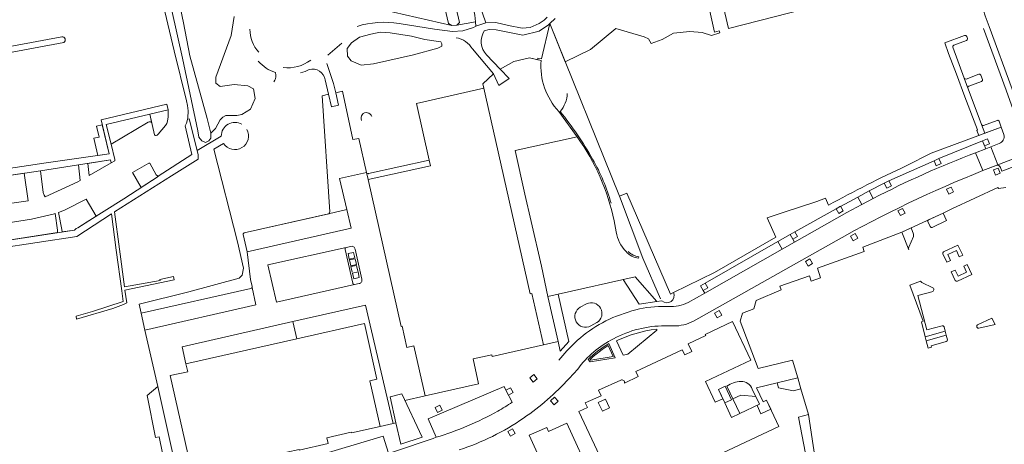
# Model space of a CAD drawing. Header units: metres. Extents: x 209813 to 223847, y 571801 to 587119.
# Tile 466 of 656: x 214329 to 214610, y 581135 to 581256. Entities that reach past the tile are written whole.
import ezdxf

# ---------------------------------------------------------------- set-up
doc = ezdxf.new("R2010")
doc.units = ezdxf.units.M
for name, color, linetype, lineweight in [('B-RO-GR-BEPLANTING_CULTUUR_BOSPLANTSOEN-GV', 8, 'Continuous', 0), ('B-RO-GR-BEPLANTING_CULTUUR_HEESTERS-GV', 8, 'Continuous', 0), ('B-RO-GR-BEPLANTING_CULTUUR_ROOS-GV', 8, 'Continuous', 0), ('B-RO-GR-GROENVOORZIENING-GV', 8, 'Continuous', 0), ('B-RO-GR-HAAG-GV', 8, 'Continuous', 0), ('B-RO-OG-TERREIN_CULTUURSCHEIDING-GV', 8, 'Continuous', 0), ('B-RO-OG-WATER_GREPPEL-GV', 8, 'Continuous', 0), ('B-RO-VH-VERHARDING_HALFVERHARDING-GV', 8, 'Continuous', 0), ('B-RO-VH-VERHARDING_OPEN-GV', 8, 'Continuous', 0), ('B-RO-VH-VERHARDING_STRAATBAKSTEEN-GV', 8, 'Continuous', 0), ('B-RO-VH-VERHARDING_TEGEL-GV', 8, 'Continuous', 0)]:
    doc.layers.add(name, color=color, linetype=linetype, lineweight=lineweight)

msp = doc.modelspace()

# ---------------------------------------------------------------- linework, layer by layer
at = {"layer": 'B-RO-GR-BEPLANTING_CULTUUR_BOSPLANTSOEN-GV', "flags": 128}
for points in [[(214449.245, 581301.327), (214444.313, 581300.402), (214454.773, 581255.294), (214453.963, 581254.551)], [(214481.978, 581256.441), (214480.485, 581254.989), (214484.899, 581244.044), (214492.105, 581247.55), (214499.296, 581253.577), (214507.422, 581251.209), (214508.673, 581250.659), (214509.383, 581249.277), (214512.6, 581250.49), (214515.784, 581252.266), (214520.482, 581252.762), (214523.935, 581252.43), (214526.671, 581251.606), (214528.964, 581252.387), (214528.844, 581252.906), (214527.452, 581252.557), (214517.387, 581298.094)], [(214520.922, 581298.807), (214531.452, 581253.58), (214566.129, 581262.541)], [(214453.963, 581254.551), (214459.315, 581255.501), (214459.143, 581257.378), (214459.041, 581257.886), (214458.887, 581258.342), (214457.384, 581260.917), (214456.618, 581263.088), (214456.145, 581264.687), (214455.849, 581266.426), (214456.681, 581271.437), (214458.26, 581285.12)], [(214372.25, 581273.126), (214375.975, 581255.232), (214377.763, 581245.779), (214382.757, 581227.899), (214383.8, 581223.764), (214385.074, 581225.068), (214386.443, 581227.489), (214387.22, 581228.305), (214388.053, 581228.741), (214391.236, 581228.741), (214392.657, 581229.025), (214395.061, 581230.551), (214396.396, 581233.57), (214395.931, 581236.357), (214394.365, 581237.228), (214390.453, 581237.609), (214386.441, 581236.995), (214385.181, 581237.993), (214385.214, 581239.699), (214389.601, 581251.576), (214390.471, 581257.034)]]:
    msp.add_lwpolyline(points, dxfattribs=at)
for points in [[(214452.579, 581254.412), (214451.603, 581254.975), (214446.362, 581277.441), (214436.37, 581272.245), (214432.6, 581263.439), (214432.613, 581259.036)], [(214423.824, 581244.336), (214426.628, 581243.167), (214430.191, 581243.518), (214441.639, 581246.03), (214448.59, 581248.017), (214449.699, 581248.543), (214449.714, 581249.167), (214449.409, 581249.777), (214444.793, 581250.471), (214441.055, 581251.406), (214434.922, 581252.341), (214432.118, 581252.516), (214429.432, 581251.99), (214426.219, 581251.114), (214423.941, 581249.536), (214422.656, 581247.842), (214422.773, 581245.68)]]:
    msp.add_lwpolyline(points, close=True, dxfattribs=at)
at = {"layer": 'B-RO-GR-BEPLANTING_CULTUUR_HEESTERS-GV', "flags": 128}
for points in [[(214500.334, 581205.772), (214480.485, 581254.989), (214478.114, 581244.944)], [(214598.714, 581239.446), (214599.792, 581236.557)], [(214602.881, 581240.541), (214599.271, 581239.158)], [(214600.058, 581237.132), (214603.682, 581238.466)], [(214603.921, 581239.065), (214603.49, 581240.283)], [(214366.967, 581226.467), (214366.328, 581229.168), (214353.917, 581226.234), (214355.332, 581220.554)], [(214355.332, 581220.554), (214365.899, 581226.818)], [(214608.125, 581227.347), (214604.223, 581225.879)], [(214609.261, 581225.469), (214608.683, 581227.126)], [(214603.67, 581226.146), (214604.596, 581223.72), (214609.261, 581225.469)], [(214515.761, 581178.255), (214514.914, 581177.801), (214502.496, 581206.577), (214500.334, 581205.772), (214507.044, 581188.019), (214512.056, 581176.481)], [(214589.616, 581196.845), (214593.685, 581198.783), (214592.725, 581200.935), (214588.571, 581199.013)], [(214584.267, 581194.911), (214583.577, 581196.709), (214580.96, 581195.465), (214582.929, 581190.394)], [(214588.356, 581198.472), (214589.015, 581197.073)], [(214582.927, 581191.157), (214584.259, 581194.256)], [(214505.863, 581188.426), (214505.827, 581188.027)], [(214586.277, 581181.481), (214583.24, 581180.35), (214587.069, 581170.07), (214586.571, 581169.878), (214587.587, 581165.643), (214593.307, 581167.218), (214592.977, 581168.491)], [(214589.832, 581179.593), (214586.676, 581181.132)], [(214590.061, 581178.982), (214590.092, 581179.248), (214590.069, 581179.333)], [(214592.432, 581168.783), (214588.104, 581167.592), (214585.475, 581177.381), (214589.508, 581178.462)], [(214607.537, 581169.119), (214606.656, 581170.975), (214602.545, 581169.058)], [(214602.32, 581168.478), (214602.385, 581168.338)], [(214602.911, 581168.085), (214607.537, 581169.119)], [(214593.608, 581166.06), (214587.874, 581164.484), (214588.409, 581162.327), (214589.391, 581162.634), (214589.274, 581163.064), (214593.63, 581164.241)], [(214593.953, 581164.729), (214593.608, 581166.06)], [(214530.982, 581151.568), (214532.704, 581147.905), (214534.998, 581148.927)], [(214532.704, 581147.905), (214534.674, 581143.715), (214540.297, 581146.359), (214539.273, 581148.537), (214534.998, 581148.927)], [(214539.273, 581148.537), (214538.25, 581150.715)], [(214556.944, 581125.75), (214554.263, 581143.434), (214551.441, 581142.669), (214553.896, 581129.858)]]:
    msp.add_lwpolyline(points, dxfattribs=at)
at = {"layer": 'B-RO-GR-BEPLANTING_CULTUUR_HEESTERS-GV'}
for points in [[(214599.271, 581239.158, -0.3701949), (214598.714, 581239.446)], [(214603.49, 581240.283, 0.3706618), (214602.881, 581240.541)], [(214603.682, 581238.466, 0.3959109), (214603.921, 581239.065)], [(214599.792, 581236.557, -0.3750407), (214600.058, 581237.132)], [(214485.494, 581235.075, -0.1678398), (214483.473, 581229.886)], [(214483.473, 581229.886, -0.0391766), (214492.723, 581216.263)], [(214365.899, 581226.818, -0.5460257), (214366.967, 581226.467)], [(214429.698, 581228.466, 1.0564503), (214426.742, 581227.379)], [(214608.683, 581227.126, 0.4173902), (214608.125, 581227.347)], [(214604.223, 581225.879, -0.3854019), (214603.67, 581226.146)], [(214492.723, 581216.263, -0.0670875), (214497.968, 581203.709)], [(214588.571, 581199.013, 0.388835), (214588.356, 581198.472)], [(214589.015, 581197.073, 0.3963991), (214589.616, 581196.845)], [(214584.259, 581194.256, 0.1618266), (214584.267, 581194.911)], [(214582.929, 581190.394, -0.1599171), (214582.927, 581191.157)], [(214502.85, 581189.953, 0.1574184), (214505.863, 581188.426)], [(214586.676, 581181.132, -0.1332782), (214586.277, 581181.481)], [(214590.069, 581179.333, 0.1875752), (214589.832, 581179.593)], [(214589.508, 581178.462, 0.2207566), (214590.061, 581178.982)], [(214592.977, 581168.491, 0.4045325), (214592.432, 581168.783)], [(214602.545, 581169.058, 0.4003403), (214602.32, 581168.478)], [(214602.385, 581168.338, 0.3913256), (214602.909, 581168.08)], [(214593.63, 581164.241, 0.4127923), (214593.953, 581164.729)]]:
    msp.add_lwpolyline(points, format="xyb", dxfattribs=at)
at = {"layer": 'B-RO-GR-BEPLANTING_CULTUUR_HEESTERS-GV', "flags": 128}
for points in [[(214352.809, 581226.141), (214351.143, 581225.754), (214351.874, 581222.614), (214350.354, 581222.26), (214351.5, 581217.331), (214354.751, 581217.795)], [(214551.24, 581153.916), (214545.346, 581152.485), (214545.792, 581151.058), (214550.023, 581150.17), (214552.144, 581150.782)], [(214528.619, 581150.612), (214530.427, 581146.767), (214532.336, 581147.665), (214530.529, 581151.51)], [(214496.381, 581147.781), (214494.3, 581146.872), (214495.486, 581144.35), (214497.541, 581145.314)]]:
    msp.add_lwpolyline(points, close=True, dxfattribs=at)
at = {"layer": 'B-RO-GR-BEPLANTING_CULTUUR_ROOS-GV', "flags": 128}
for points in [[(214502.747, 581160.625), (214511.025, 581167.475), (214510.987, 581167.761), (214509.404, 581167.628), (214507.878, 581167.341), (214503.739, 581166.216), (214500.058, 581164.766), (214499.524, 581164.479), (214501.393, 581160.396)], [(214498.57, 581159.996), (214497.102, 581163.087), (214495.443, 581161.98), (214492.906, 581159.996), (214491.971, 581159.156), (214492.162, 581158.946)]]:
    msp.add_lwpolyline(points, close=True, dxfattribs=at)
at = {"layer": 'B-RO-GR-GROENVOORZIENING-GV', "flags": 128}
for points in [[(214437.472, 581255.011), (214447.603, 581253.354), (214452.71, 581252.747), (214455.726, 581252.938), (214458.751, 581253.892), (214459.41, 581254.256), (214459.315, 581255.501), (214453.963, 581254.551), (214452.579, 581254.412), (214432.613, 581259.036), (214432.6, 581263.439), (214436.37, 581272.245), (214446.362, 581277.441), (214430.947, 581343.511), (214430.364, 581345.418), (214423.997, 581343.098), (214422.166, 581342.526), (214419.286, 581341.133), (214417.322, 581339.969), (214414.862, 581338.176), (214413.743, 581337.234)], [(214592.627, 581189.277), (214593.75, 581186.865), (214594.873, 581187.343), (214594.109, 581189.075), (214596.5, 581190.205), (214597.307, 581188.479), (214598.303, 581188.934), (214596.944, 581191.801), (214592.825, 581189.883)], [(214596.79, 581181.464), (214600.917, 581183.383), (214599.565, 581186.232), (214598.585, 581185.786), (214599.387, 581184.069), (214596.988, 581182.926), (214596.181, 581184.657), (214595.039, 581184.135), (214596.17, 581181.678)]]:
    msp.add_lwpolyline(points, dxfattribs=at)
at = {"layer": 'B-RO-GR-GROENVOORZIENING-GV'}
for points in [[(214425.509, 581254.173, -0.1180311), (214437.472, 581255.011)], [(214394.928, 581253.378, 0.1986107), (214397.454, 581246.842)], [(214404.443, 581242.466, 0.1960079), (214412.267, 581244.566)], [(214592.825, 581189.883, 0.3750267), (214592.627, 581189.277)], [(214596.17, 581181.678, 0.4069594), (214596.79, 581181.464)]]:
    msp.add_lwpolyline(points, format="xyb", dxfattribs=at)
at = {"layer": 'B-RO-GR-HAAG-GV', "flags": 128}
for points in [[(214600.878, 581183.365), (214599.565, 581186.232), (214598.585, 581185.786), (214599.387, 581184.069), (214596.988, 581182.926), (214596.181, 581184.657), (214595.039, 581184.135), (214596.17, 581181.678)], [(214596.79, 581181.464), (214600.878, 581183.365)]]:
    msp.add_lwpolyline(points, dxfattribs=at)
at = {"layer": 'B-RO-OG-TERREIN_CULTUURSCHEIDING-GV', "flags": 128}
for points in [[(214368.761, 581274.908), (214367.069, 581273.066), (214369.322, 581264.097), (214373.289, 581247.173), (214376.798, 581232.94), (214377.161, 581231.624), (214377.256, 581230.88), (214377.294, 581230.136), (214377.18, 581228.075), (214377.103, 581227.674), (214377.612, 581227.803), (214379.861, 581218.742), (214386.746, 581222.855)], [(214390.471, 581257.034), (214389.601, 581251.576), (214385.214, 581239.699), (214385.181, 581237.993), (214386.441, 581236.995), (214390.453, 581237.609), (214394.365, 581237.228), (214395.931, 581236.357), (214396.396, 581233.57), (214395.061, 581230.551), (214392.657, 581229.025), (214391.236, 581228.741), (214388.053, 581228.741), (214387.22, 581228.305), (214386.443, 581227.489), (214385.074, 581225.068), (214383.8, 581223.764), (214383.782, 581222.292), (214383.169, 581221.574), (214382.259, 581221.083), (214381.19, 581221.503), (214380.349, 581222.538), (214380.034, 581224.413), (214375.725, 581245.087), (214369.649, 581272.452)], [(214459.448, 581263.282), (214462.196, 581255.188), (214465.083, 581255.285), (214468.663, 581254.404), (214472.607, 581253.724), (214474.864, 581253.916), (214477.507, 581254.99), (214478.844, 581255.969), (214479.76, 581256.857)], [(214462.393, 581246.033), (214466.335, 581241.934), (214470.262, 581244.206), (214474.685, 581245.173), (214477.061, 581244.66), (214477.102, 581245.111), (214478.114, 581244.944), (214480.485, 581254.989), (214480.084, 581254.599), (214477.483, 581252.784), (214472.805, 581251.726), (214465.193, 581253.25), (214463.197, 581253.292), (214461.804, 581252.924)], [(214421.171, 581249.364), (214417.154, 581245.965)], [(214428.809, 581212.166), (214446.073, 581215.993), (214442.423, 581232.192), (214461.661, 581236.528), (214461.377, 581237.789), (214464.452, 581240.687), (214458.407, 581247.752)], [(214402.352, 581240.252), (214402.187, 581241.023)], [(214416.868, 581243.568), (214418.805, 581237.869), (214419.427, 581235.259), (214421.339, 581235.663), (214424.31, 581221.89), (214426.038, 581222.237), (214428.229, 581212.509)], [(214417.722, 581201.295), (214415.535, 581234.401), (214417.384, 581234.801), (214416.374, 581238.983)], [(214387.381, 581220.814), (214384.676, 581219.14), (214391.346, 581192.688), (214393.139, 581185.24), (214392.731, 581183.249), (214391.831, 581182.358), (214377.46, 581178.406), (214363.3, 581174.939), (214363.885, 581172.357), (214395.214, 581179.445)], [(214393.284, 581195.257), (214417.41, 581200.728)], [(214395.573, 581180.014), (214395.125, 581181.948), (214394.124, 581189.868), (214393.029, 581194.851)], [(214492.158, 581168.698), (214493.936, 581169.654)], [(214553.896, 581129.858), (214551.441, 581142.669), (214554.263, 581143.434), (214552.144, 581150.782), (214550.023, 581150.17), (214545.792, 581151.058), (214545.346, 581152.485), (214539.451, 581151.053), (214541.338, 581147.024), (214542.343, 581147.495), (214545.87, 581139.982), (214515.295, 581125.619)]]:
    msp.add_lwpolyline(points, dxfattribs=at)
at = {"layer": 'B-RO-OG-TERREIN_CULTUURSCHEIDING-GV'}
for points in [[(214461.804, 581252.924, 0.338289), (214462.393, 581246.033)], [(214458.407, 581247.752, 0.2278179), (214453.756, 581250.957)], [(214402.187, 581241.023, -0.1284897), (214397.325, 581244.221)], [(214411.88, 581241.867, -0.053468), (214409.369, 581240.914)], [(214416.374, 581238.983, 0.4575569), (214411.88, 581241.867)], [(214401.745, 581238.405, 0.2085221), (214402.352, 581240.252)], [(214386.746, 581222.855, -0.5816162), (214392.619, 581226.262)], [(214428.229, 581212.509, 0.4217435), (214428.809, 581212.166)], [(214417.41, 581200.728, 0.4017736), (214417.722, 581201.295)], [(214393.029, 581194.851, -0.4532361), (214393.284, 581195.257)], [(214395.214, 581179.445, 0.2291106), (214395.53, 581179.643)], [(214493.936, 581169.654, 0.9544403), (214490.94, 581175.028)]]:
    msp.add_lwpolyline(points, format="xyb", dxfattribs=at)
at = {"layer": 'B-RO-OG-TERREIN_CULTUURSCHEIDING-GV', "flags": 128}
for points in [[(214368.46, 581223.168), (214368.722, 581223.392), (214370.852, 581225.866), (214371.193, 581226.516), (214371.367, 581227.149), (214371.574, 581228.424), (214371.64, 581229.264), (214371.574, 581230.408), (214366.328, 581229.168), (214367.732, 581223.28), (214367.819, 581223.143), (214367.981, 581223.068), (214368.143, 581223.043)], [(214348.684, 581215.096), (214349.08, 581211.641), (214355.372, 581215.26), (214355.13, 581216.07)], [(214335.16, 581213.016), (214335.982, 581206.761), (214336.177, 581206.051), (214336.526, 581205.55), (214345.857, 581209.811), (214346.527, 581210.173), (214346.045, 581214.7)], [(214366.092, 581215.189), (214361.402, 581212.484), (214363.869, 581208.208), (214368.705, 581211.318), (214368.716, 581211.496), (214368.537, 581211.571), (214368.206, 581211.798), (214366.359, 581215.14)], [(214319.732, 581210.703), (214320.902, 581202.87), (214331.687, 581204.39), (214330.542, 581212.318)], [(214340.332, 581201.108), (214341.217, 581196.208), (214341.401, 581195.546), (214344.868, 581196.081), (214345.323, 581196.528), (214345.867, 581196.747), (214351.079, 581200.023), (214348.205, 581204.904), (214342.017, 581201.754)], [(214320.996, 581197.417), (214321.698, 581192.511), (214339.989, 581195.329), (214340.025, 581196.006), (214339.364, 581200.775), (214338.761, 581200.567), (214332.648, 581199.163)]]:
    msp.add_lwpolyline(points, close=True, dxfattribs=at)
at = {"layer": 'B-RO-OG-WATER_GREPPEL-GV', "flags": 128}
for points in [[(214341.224, 581251.219), (214314.143, 581246.192)], [(214322.939, 581246.033), (214341.795, 581249.569)]]:
    msp.add_lwpolyline(points, dxfattribs=at)
at = {"layer": 'B-RO-OG-WATER_GREPPEL-GV'}
msp.add_lwpolyline([(214341.795, 581249.569, 0.8221241), (214341.224, 581251.219)], format="xyb", dxfattribs=at)
at = {"layer": 'B-RO-VH-VERHARDING_HALFVERHARDING-GV', "flags": 128}
for points in [[(214459.315, 581255.501), (214459.41, 581254.256), (214462.196, 581255.188), (214459.465, 581263.255), (214458.735, 581270.218), (214459.184, 581275.331), (214461.25, 581289.255)], [(214458.26, 581285.12), (214456.681, 581271.437), (214455.849, 581266.426), (214456.145, 581264.687), (214457.129, 581261.603), (214457.384, 581260.917), (214458.887, 581258.342), (214459.041, 581257.886), (214459.143, 581257.378), (214459.315, 581255.501)]]:
    msp.add_lwpolyline(points, dxfattribs=at)
at = {"layer": 'B-RO-VH-VERHARDING_OPEN-GV', "flags": 128}
for points in [[(214604.541, 581220.099), (214605.919, 581220.646), (214605.347, 581222.088), (214603.969, 581221.541)], [(214590.125, 581215.835), (214590.775, 581214.427), (214592.121, 581215.048), (214591.471, 581216.457)], [(214607.062, 581213.218), (214607.634, 581211.776), (214609.013, 581212.323), (214608.44, 581213.764)], [(214575.933, 581209.45), (214576.628, 581208.064), (214577.954, 581208.729), (214577.258, 581210.115)], [(214593.677, 581207.734), (214594.327, 581206.326), (214595.673, 581206.947), (214595.023, 581208.355)], [(214563.459, 581202.874), (214562.167, 581202.146), (214562.928, 581200.795), (214564.22, 581201.522)], [(214579.839, 581201.569), (214580.534, 581200.183), (214581.86, 581200.848), (214581.164, 581202.234)], [(214549.082, 581194.834), (214549.843, 581193.482), (214551.135, 581194.21), (214550.374, 581195.562)], [(214566.328, 581194.362), (214567.089, 581193.01), (214568.381, 581193.738), (214567.62, 581195.089)], [(214553.418, 581187.118), (214554.179, 581185.766), (214555.471, 581186.494), (214554.71, 581187.845)], [(214524.284, 581178.823), (214525.576, 581179.551), (214524.815, 581180.903), (214523.523, 581180.175)], [(214527.498, 581172.369), (214528.259, 581171.017), (214529.551, 581171.745), (214528.79, 581173.096)], [(214474.769, 581153.899), (214475.75, 581152.698), (214476.898, 581153.635), (214475.917, 581154.837)], [(214467.955, 581150.353), (214468.716, 581149.002), (214470.008, 581149.729), (214469.247, 581151.081)], [(214480.738, 581147.381), (214481.786, 581146.237), (214482.879, 581147.239), (214481.832, 581148.383)], [(214447.796, 581145.474), (214448.424, 581144.056), (214449.78, 581144.657), (214449.151, 581146.075)], [(214468.523, 581138.634), (214469.284, 581137.282), (214470.576, 581138.01), (214469.814, 581139.361)]]:
    msp.add_lwpolyline(points, close=True, dxfattribs=at)
at = {"layer": 'B-RO-VH-VERHARDING_STRAATBAKSTEEN-GV', "flags": 128}
for points in [[(214477.999, 581244.457), (214474.685, 581245.173), (214470.262, 581244.206), (214466.335, 581241.934), (214468.893, 581239.338), (214465.909, 581237.281), (214464.452, 581240.687), (214461.377, 581237.789), (214474.883, 581177.857), (214475.388, 581177.97), (214478.69, 581163.318), (214482.872, 581164.262), (214479.97, 581177.121), (214478.138, 581185.778)], [(214422.576, 581201.935), (214420.501, 581210.818), (214428.227, 581212.518), (214426.038, 581222.237), (214424.31, 581221.89), (214421.339, 581235.663), (214419.427, 581235.259), (214420.178, 581231.676), (214418.193, 581231.203), (214417.384, 581234.801)], [(214417.384, 581234.801), (214415.535, 581234.401), (214417.722, 581201.295)], [(214488.335, 581222.633), (214483.042, 581229.937)], [(214610.016, 581223.304), (214609.261, 581225.469), (214589.302, 581217.987), (214582.216, 581214.386)], [(214488.335, 581222.633), (214470.618, 581218.756), (214473.412, 581206.302), (214475.204, 581198.469), (214478.138, 581185.778)], [(214602.004, 581218.134), (214604.872, 581219.25), (214603.969, 581221.541), (214591.471, 581216.457), (214592.121, 581215.048), (214590.775, 581214.427), (214590.125, 581215.835), (214577.258, 581210.115), (214577.954, 581208.729), (214576.628, 581208.064), (214575.933, 581209.45)], [(214603.969, 581221.541), (214605.347, 581222.088), (214605.919, 581220.646), (214604.541, 581220.099)], [(214604.872, 581219.25), (214608.726, 581220.751)], [(214428.229, 581212.509), (214428.697, 581210.485), (214446.436, 581214.386), (214446.073, 581215.993), (214428.809, 581212.166)], [(214590.125, 581215.835), (214591.471, 581216.457)], [(214604.039, 581213.02), (214602.004, 581218.134)], [(214609.058, 581213.937), (214609.481, 581212.872), (214613.745, 581214.522), (214613.006, 581216.469), (214608.288, 581214.677)], [(214607.874, 581214.52), (214604.039, 581213.02)], [(214608.288, 581214.677), (214607.874, 581214.52)], [(214428.229, 581212.509), (214428.227, 581212.518)], [(214439.161, 581147.442), (214444.961, 581148.751), (214441.745, 581163.019), (214439.718, 581162.563), (214438.347, 581168.65), (214438.13, 581168.601), (214428.697, 581210.485)], [(214575.933, 581209.45), (214577.258, 581210.115)], [(214538.25, 581150.715), (214540.297, 581146.359), (214539.632, 581146.046), (214540.745, 581143.68), (214543.519, 581144.984), (214542.343, 581147.495), (214541.338, 581147.024), (214539.451, 581151.053), (214551.24, 581153.916), (214549.76, 581158.96), (214539.987, 581156.568), (214534.821, 581170.109), (214535.464, 581172.375), (214538.718, 581173.577), (214539.4, 581175.982), (214546.48, 581179.011), (214546.117, 581180.042), (214554.561, 581183.016), (214555.058, 581181.485), (214557.743, 581182.471), (214556.909, 581185.207), (214570.231, 581189.951), (214569.765, 581191.175), (214580.96, 581195.465), (214592.725, 581200.935), (214595.191, 581202.096), (214608.351, 581208.202), (214608.489, 581207.914), (214610.624, 581208.228)], [(214562.167, 581202.146), (214568.405, 581205.464), (214571.642, 581207.267)], [(214575.933, 581209.45), (214571.642, 581207.267), (214572.774, 581205.076)], [(214559.982, 581203.148), (214559.144, 581205.206), (214556.652, 581204.202), (214547.107, 581201.127), (214542.53, 581199.576), (214544.988, 581194.012), (214527.457, 581183.998), (214515.761, 581178.255)], [(214568.405, 581205.464), (214569.523, 581203.369), (214572.774, 581205.076)], [(214393.029, 581194.851), (214394.124, 581189.868), (214423.827, 581196.582), (214422.576, 581201.935), (214417.345, 581200.713), (214393.284, 581195.257)], [(214563.459, 581202.874), (214564.22, 581201.522), (214562.928, 581200.795), (214562.167, 581202.146), (214550.374, 581195.562), (214551.135, 581194.21), (214549.843, 581193.482), (214550.342, 581192.602)], [(214569.523, 581203.369), (214565.259, 581201.046), (214550.342, 581192.602)], [(214499.431, 581195.521), (214498.815, 581198.687)], [(214549.843, 581193.482), (214549.082, 581194.834), (214545.583, 581192.825), (214546.833, 581190.616), (214550.342, 581192.602)], [(214549.082, 581194.834), (214550.374, 581195.562)], [(214422.412, 581191.125), (214400.083, 581186.121), (214402.467, 581175.529)], [(214422.082, 581190.531), (214424.249, 581180.913)], [(214423.723, 581191.411), (214422.412, 581191.125)], [(214426.876, 581182.054), (214424.927, 581190.642)], [(214521.517, 581170.104), (214562.193, 581193.008)], [(214545.583, 581192.825), (214524.815, 581180.903), (214525.576, 581179.551), (214524.284, 581178.823), (214524.701, 581178.087), (214546.833, 581190.616)], [(214394.124, 581189.868), (214395.125, 581181.948), (214395.573, 581180.014)], [(214512.056, 581176.481), (214507.044, 581188.019)], [(214424.122, 581184.026), (214423.76, 581185.643), (214425.359, 581186.001), (214425.722, 581184.385)], [(214482.9, 581177.755), (214504.834, 581182.707), (214510.995, 581175.661), (214512.492, 581175.867)], [(214510.995, 581175.661), (214506.011, 581174.975), (214501.407, 581181.941)], [(214395.214, 581179.445), (214363.885, 581172.357), (214364.975, 581167.547), (214396.642, 581174.705), (214395.53, 581179.643)], [(214424.809, 581180.542), (214402.467, 581175.529)], [(214424.809, 581180.542), (214426.067, 581180.789)], [(214524.284, 581178.823), (214523.523, 581180.175), (214524.815, 581180.903)], [(214479.97, 581177.121), (214482.9, 581177.755)], [(214482.9, 581177.755), (214485.959, 581164.244), (214483.482, 581161.559), (214482.872, 581164.262)], [(214524.701, 581178.087), (214520.008, 581175.431)], [(214427.945, 581174.625), (214407.201, 581169.936)], [(214427.945, 581174.625), (214435.788, 581140.88), (214436.603, 581141.063), (214434.926, 581148.5), (214438.296, 581149.303)], [(214489.205, 581174.062), (214490.94, 581175.028)], [(214511.494, 581174.258), (214514.312, 581174.27)], [(214499.508, 581171.502), (214502.891, 581172.684)], [(214408.303, 581165.061), (214427.575, 581169.399), (214431.155, 581153.513), (214429.165, 581153.059), (214432.101, 581140.05), (214435.788, 581140.88)], [(214501.78, 581152.386), (214505.747, 581154.252), (214505.059, 581155.714), (214518.308, 581161.934), (214519.005, 581160.451), (214521.028, 581161.4), (214519.993, 581163.602), (214524.975, 581165.941), (214524.809, 581166.294), (214532.646, 581169.973), (214537.841, 581158.923), (214524.933, 581152.863), (214527.72, 581146.936), (214529.873, 581147.946), (214528.619, 581150.612), (214530.529, 581151.51), (214532.336, 581147.665), (214530.427, 581146.767), (214532.371, 581142.633), (214534.674, 581143.715), (214530.982, 581151.568)], [(214515.788, 581168.721), (214513.29, 581168.763)], [(214364.975, 581167.547), (214368.624, 581151.444)], [(214478.69, 581163.318), (214464.062, 581160.021), (214463.952, 581160.508), (214458.59, 581159.3), (214460.193, 581152.184), (214444.961, 581148.751)], [(214497.315, 581163.66), (214499.168, 581159.648), (214492.029, 581158.512), (214491.414, 581159.149)], [(214485.348, 581161.567), (214483.108, 581158.918)], [(214378.094, 581129.311), (214377.84, 581129.254), (214372.204, 581154.538), (214377.186, 581155.659), (214376.672, 581157.942)], [(214488.446, 581156.353), (214486.023, 581153.71)], [(214467.955, 581150.353), (214467.43, 581151.417), (214445.812, 581142.19), (214448.028, 581136.932)], [(214467.955, 581150.353), (214469.247, 581151.081), (214470.008, 581149.729), (214468.716, 581149.002)], [(214498.399, 581123.83), (214488.783, 581144.283), (214491.24, 581145.436), (214490.622, 581146.757), (214495.119, 581148.785), (214494.36, 581150.352), (214500.722, 581153.28)], [(214436.603, 581141.063), (214437.979, 581134.959), (214444.035, 581136.946), (214438.296, 581149.303)], [(214469.766, 581146.946), (214467.955, 581150.353)], [(214432.101, 581140.05), (214423.89, 581138.174), (214423.831, 581138.38), (214416.851, 581136.803), (214417.226, 581135.124), (214409.005, 581133.289), (214408.954, 581133.493), (214401.956, 581131.918), (214402.322, 581130.231), (214396.788, 581128.99), (214396.432, 581129.141), (214391.987, 581128.137), (214392.023, 581127.923), (214386.487, 581126.684), (214385.349, 581131.235), (214383.387, 581130.798), (214383.453, 581130.505), (214383.199, 581130.448)], [(214478.38, 581129.195), (214474.609, 581137.51), (214479.601, 581139.77), (214480.126, 581138.612), (214485.307, 581140.959), (214492.453, 581125.359)], [(214412.865, 581131.249), (214432.912, 581137.299), (214434.493, 581132.374)]]:
    msp.add_lwpolyline(points, dxfattribs=at)
at = {"layer": 'B-RO-VH-VERHARDING_STRAATBAKSTEEN-GV'}
for points in [[(214483.042, 581229.937, -0.209597), (214477.999, 581244.457)], [(214387.381, 581220.814, 0.9611712), (214394.056, 581224.798)], [(214498.815, 581198.687, 0.1051532), (214488.335, 581222.633)], [(214608.726, 581220.751, 0.4129149), (214610.016, 581223.304)], [(214572.774, 581205.076, -0.0284934), (214602.004, 581218.134)], [(214582.216, 581214.386, 0.0179156), (214559.982, 581203.148)], [(214604.039, 581213.02, 0.0337497), (214562.193, 581193.008)], [(214609.058, 581213.937, 0.3924135), (214607.874, 581214.52)], [(214502.254, 581189.95, -0.1520267), (214499.431, 581195.521)], [(214422.412, 581191.125, 0.4202406), (214422.082, 581190.531)], [(214423.723, 581191.411, -0.4444626), (214424.927, 581190.642)], [(214505.827, 581188.027, -0.1910867), (214502.254, 581189.95)], [(214426.876, 581182.054, -0.4232313), (214426.067, 581180.789)], [(214395.573, 581180.014, -0.2288491), (214395.53, 581179.643)], [(214424.249, 581180.913, 0.4157735), (214424.809, 581180.542)], [(214515.761, 581178.255, -0.8416536), (214512.492, 581175.867)], [(214492.158, 581168.698, -0.9896897), (214489.205, 581174.062)], [(214511.494, 581174.258, 0.0693184), (214502.891, 581172.684)], [(214520.008, 581175.431, -0.1395702), (214514.312, 581174.27)], [(214485.348, 581161.567, -0.1154941), (214499.508, 581171.502)], [(214513.29, 581168.763, 0.1215213), (214498.699, 581165.072)], [(214515.788, 581168.721, 0.1300065), (214521.517, 581170.104)], [(214488.446, 581156.353, -0.1183782), (214498.699, 581165.072)], [(214491.414, 581159.149, -0.056467), (214497.315, 581163.66)], [(214486.023, 581153.71, -0.0557091), (214473.001, 581142.405)], [(214500.722, 581153.28, -0.6311686), (214501.78, 581152.386)], [(214530.982, 581151.568, -0.1243919), (214535.066, 581152.886)], [(214535.066, 581152.886, -0.3163345), (214538.25, 581150.715)], [(214465.654, 581144.378, 0.0185412), (214469.766, 581146.946)], [(214448.028, 581136.932, 0.0518529), (214465.654, 581144.378)], [(214454.652, 581133.345, 0.071922), (214473.001, 581142.405)], [(214434.493, 581132.374, 0.0069303), (214448.028, 581136.932)]]:
    msp.add_lwpolyline(points, format="xyb", dxfattribs=at)
at = {"layer": 'B-RO-VH-VERHARDING_STRAATBAKSTEEN-GV', "flags": 128}
for points in [[(214609.013, 581212.323), (214607.634, 581211.776), (214607.062, 581213.218), (214608.44, 581213.764)], [(214595.673, 581206.947), (214594.327, 581206.326), (214593.677, 581207.734), (214595.023, 581208.355)], [(214581.86, 581200.848), (214580.534, 581200.183), (214579.839, 581201.569), (214581.164, 581202.234)], [(214568.381, 581193.738), (214567.089, 581193.01), (214566.328, 581194.362), (214567.62, 581195.089)], [(214424.876, 581188.157), (214423.276, 581187.798), (214422.929, 581189.349), (214424.529, 581189.707)], [(214425.308, 581186.229), (214423.709, 581185.87), (214423.336, 581187.534), (214424.935, 581187.892)], [(214555.471, 581186.494), (214554.179, 581185.766), (214553.418, 581187.118), (214554.71, 581187.845)], [(214426.145, 581182.497), (214424.545, 581182.138), (214424.177, 581183.781), (214425.777, 581184.14)], [(214529.551, 581171.745), (214528.259, 581171.017), (214527.498, 581172.369), (214528.79, 581173.096)], [(214407.201, 581169.936), (214375.59, 581162.791), (214376.672, 581157.942), (214408.303, 581165.061)], [(214476.898, 581153.635), (214475.75, 581152.698), (214474.769, 581153.899), (214475.917, 581154.837)], [(214372.705, 581118.949), (214375.654, 581119.625), (214374.784, 581124.054), (214368.624, 581151.444), (214365.589, 581148.821), (214368.006, 581136.863), (214369.041, 581137.072)], [(214482.879, 581147.239), (214481.786, 581146.237), (214480.738, 581147.381), (214481.832, 581148.383)], [(214449.78, 581144.657), (214448.424, 581144.056), (214447.796, 581145.474), (214449.151, 581146.075)], [(214470.576, 581138.01), (214469.284, 581137.282), (214468.523, 581138.634), (214469.814, 581139.361)]]:
    msp.add_lwpolyline(points, close=True, dxfattribs=at)
at = {"layer": 'B-RO-VH-VERHARDING_TEGEL-GV'}
for points in [[(214605.848, 581254.139, -0.0242567), (214598.06, 581278.971)], [(214599.454, 581251.318, 0.3655002), (214598.859, 581251.592)], [(214599.367, 581250.161, 0.4223437), (214599.648, 581250.732)], [(214595.504, 581248.255, -0.3822552), (214595.752, 581248.818)]]:
    msp.add_lwpolyline(points, format="xyb", dxfattribs=at)
at = {"layer": 'B-RO-VH-VERHARDING_TEGEL-GV', "flags": 128}
for points in [[(214604.253, 581253.553), (214610.723, 581236.032), (214612.749, 581230.355), (214614.315, 581230.994), (214612.459, 581236.263), (214605.848, 581254.139)], [(214598.859, 581251.592), (214593.253, 581249.487), (214594.271, 581246.482), (214596.569, 581240.507), (214598.945, 581234.075), (214602.508, 581224.641), (214602.373, 581224.527), (214602.902, 581223.085), (214604.596, 581223.72), (214603.67, 581226.146), (214598.714, 581239.446), (214595.504, 581248.255)], [(214595.752, 581248.818), (214599.367, 581250.161)], [(214599.648, 581250.732), (214599.454, 581251.318)], [(214290.134, 581206.361), (214313.998, 581209.85), (214319.732, 581210.703), (214335.16, 581213.016), (214346.045, 581214.7), (214355.13, 581216.07), (214355.372, 581215.26), (214356.35, 581215.822), (214356.373, 581216.166), (214355.332, 581220.554), (214353.917, 581226.234), (214371.574, 581230.408), (214371.207, 581232.005), (214352.493, 581227.5), (214354.751, 581217.795), (214336.812, 581215.234), (214320.914, 581212.863), (214302.379, 581210.032), (214288.906, 581208.004)], [(214300.158, 581187.345), (214345.513, 581194.231), (214355.416, 581200.708), (214356.804, 581190.343), (214358.338, 581178.774), (214358.768, 581175.709), (214350.032, 581172.805), (214345.324, 581171.534), (214345.461, 581170.638), (214355.845, 581173.696), (214358.895, 581174.797), (214359.785, 581175.265), (214359.279, 581178.948), (214373.275, 581181.89), (214373.146, 581182.783), (214369.253, 581181.949), (214369.286, 581181.721), (214359.156, 581179.842), (214357.676, 581190.613), (214356.252, 581201.247), (214372.524, 581211.555), (214380.155, 581216.344), (214380.135, 581217.64), (214377.612, 581227.803), (214377.103, 581227.674), (214377.027, 581227.274), (214376.798, 581226.568), (214376.419, 581225.859), (214378.358, 581217.604), (214368.716, 581211.496), (214368.705, 581211.318), (214358.912, 581205.02), (214348.512, 581198.386), (214345.867, 581196.747), (214345.323, 581196.528), (214344.868, 581196.081), (214299.957, 581189.172)]]:
    msp.add_lwpolyline(points, dxfattribs=at)
for points in [[(214604.872, 581219.25), (214602.004, 581218.134), (214604.039, 581213.02), (214608.288, 581214.677), (214606.292, 581219.803)], [(214587.874, 581164.484), (214593.608, 581166.06), (214593.307, 581167.218), (214587.587, 581165.643)]]:
    msp.add_lwpolyline(points, close=True, dxfattribs=at)

doc.saveas('drawing.dxf')
